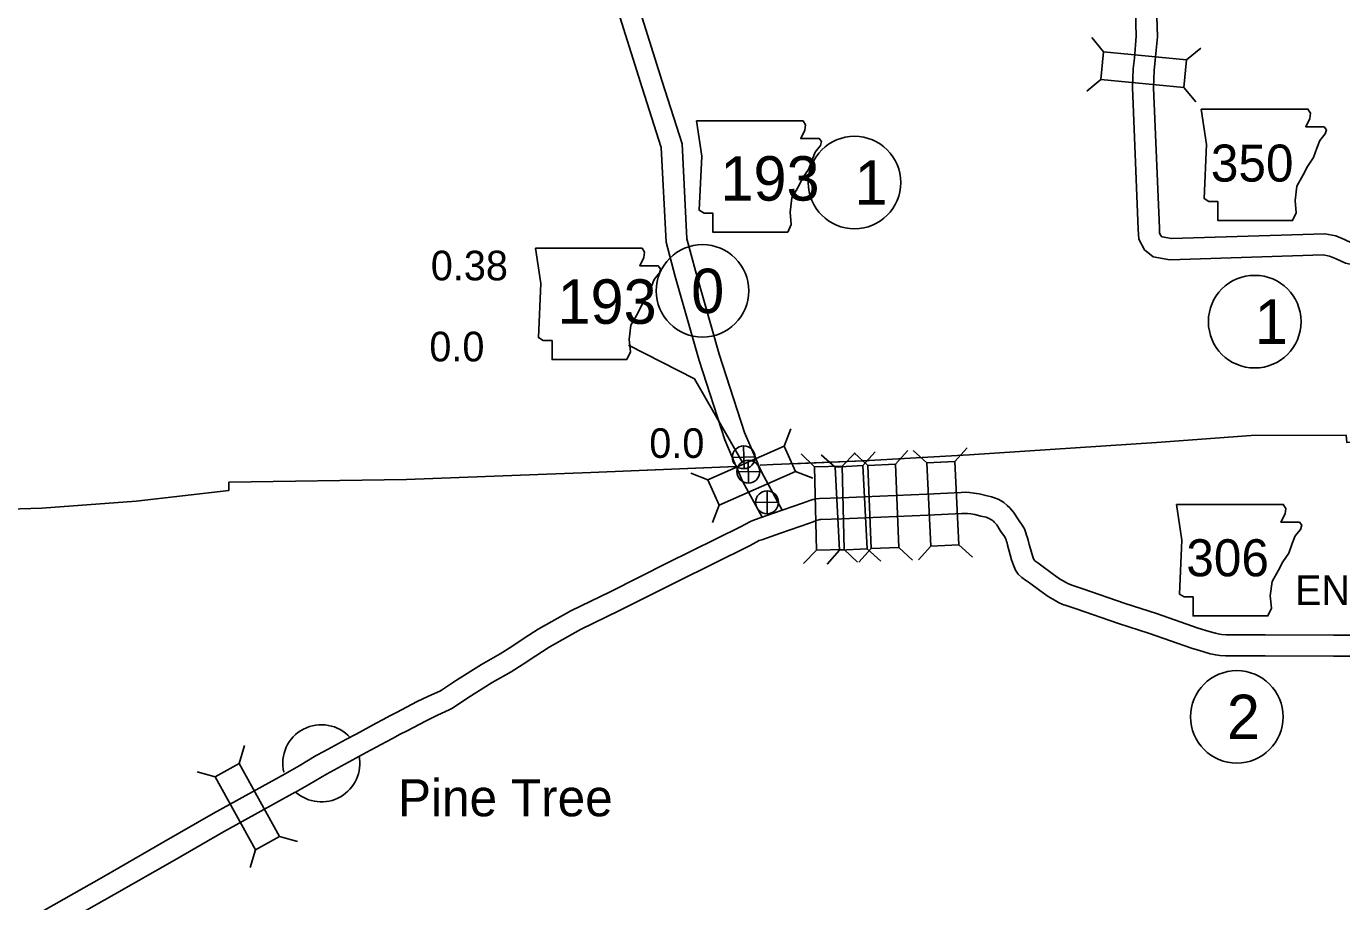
# Model space of a CAD drawing. Extents: x -939622 to -934222, y 1383701 to 1385301.
# Drawn here: x -935869.2 to -935813, y 1384370.6 to 1384408 of the extents above; entities that cross this region are included whole.
import ezdxf

# ---------------------------------------------------------------- set-up
doc = ezdxf.new("R2010")
doc.units = 0
for name, color, linetype in [('Level 10', 7, 'Continuous'), ('Level 2', 7, 'Continuous'), ('Level 20', 7, 'Continuous'), ('Level 21', 7, 'Continuous'), ('Level 24', 7, 'Continuous'), ('Level 25', 7, 'Continuous'), ('Level 26', 7, 'Continuous'), ('Level 27', 7, 'Continuous')]:
    doc.layers.add(name, color=color, linetype=linetype)

msp = doc.modelspace()

# ---------------------------------------------------------------- linework, layer by layer
at = {"layer": 'Level 10'}
for points in [[(-935845.61, 1384416.935), (-935845.262, 1384416.034), (-935844.523, 1384413.6), (-935842.042, 1384405.685), (-935841.189, 1384403.029), (-935840.986, 1384398.955), (-935840.616, 1384397.589), (-935839.605, 1384394.022), (-935838.528, 1384390.677), (-935837.986, 1384389.425), (-935837.923, 1384389.283)], [(-935821.986, 1384414.655), (-935821.946, 1384413.071), (-935821.83, 1384409.736), (-935821.771, 1384407.631), (-935821.854, 1384406.681), (-935821.898, 1384406.224), (-935821.939, 1384405.428), (-935821.684, 1384399.369), (-935821.658, 1384398.952), (-935821.413, 1384398.492), (-935821.05, 1384398.196), (-935820.331, 1384398.067), (-935813.78, 1384398.273), (-935813.502, 1384398.215), (-935813.22, 1384398.104), (-935812.819, 1384397.922), (-935812.492, 1384397.851), (-935806.384, 1384398.076), (-935804.981, 1384398.119), (-935801.523, 1384398.234)], [(-935821.086, 1384414.678), (-935821.047, 1384413.098), (-935820.93, 1384409.765), (-935820.87, 1384407.605), (-935820.958, 1384406.598), (-935821.001, 1384406.158), (-935821.038, 1384405.424), (-935820.785, 1384399.416), (-935820.772, 1384399.203), (-935820.703, 1384399.075), (-935820.662, 1384399.04), (-935820.265, 1384398.969), (-935813.702, 1384399.176), (-935813.244, 1384399.081), (-935812.868, 1384398.933), (-935812.534, 1384398.781), (-935812.411, 1384398.754), (-935806.415, 1384398.975), (-935805.01, 1384399.019), (-935801.576, 1384399.132)], [(-935845.268, 1384412.965), (-935842.899, 1384405.413), (-935842.082, 1384402.866), (-935841.88, 1384398.813), (-935841.484, 1384397.349), (-935840.467, 1384393.761), (-935839.371, 1384390.359), (-935838.89, 1384389.248)], [(-935838.87, 1384389.201), (-935838.811, 1384389.065), (-935838.604, 1384388.596), (-935837.773, 1384387.048)], [(-935837.92, 1384389.276), (-935837.795, 1384388.991), (-935836.916, 1384387.353)], [(-935811.3, 1384382.012), (-935813.331, 1384382.012), (-935816.258, 1384382.025), (-935817.577, 1384382.026), (-935817.931, 1384382.028), (-935818.116, 1384382.036), (-935818.211, 1384382.05), (-935818.381, 1384382.087), (-935818.659, 1384382.171), (-935819.122, 1384382.313), (-935820.913, 1384382.937), (-935822.249, 1384383.368), (-935824.051, 1384383.985), (-935824.351, 1384384.089), (-935824.486, 1384384.135), (-935824.6, 1384384.169), (-935824.691, 1384384.211), (-935824.798, 1384384.271), (-935825.05, 1384384.413), (-935825.369, 1384384.647), (-935825.805, 1384384.97), (-935825.987, 1384385.099), (-935826.107, 1384385.184), (-935826.128, 1384385.203), (-935826.132, 1384385.21), (-935826.177, 1384385.319), (-935826.242, 1384385.502), (-935826.298, 1384385.701), (-935826.356, 1384385.892), (-935826.398, 1384386.072), (-935826.432, 1384386.212), (-935826.459, 1384386.291), (-935826.487, 1384386.389), (-935826.554, 1384386.55), (-935826.645, 1384386.706), (-935826.782, 1384386.891), (-935826.811, 1384386.943), (-935827.016, 1384387.271), (-935827.109, 1384387.374), (-935827.178, 1384387.452), (-935827.288, 1384387.559), (-935827.439, 1384387.677), (-935827.554, 1384387.75), (-935827.676, 1384387.819), (-935827.832, 1384387.88), (-935827.959, 1384387.92), (-935828.208, 1384387.975), (-935828.492, 1384388.046), (-935828.713, 1384388.085), (-935828.905, 1384388.11), (-935829.095, 1384388.119), (-935829.265, 1384388.112), (-935830.724, 1384388.042), (-935833.409, 1384387.929)], [(-935833.414, 1384387.928), (-935834.392, 1384387.877), (-935835.311, 1384387.856), (-935835.449, 1384387.845), (-935835.596, 1384387.808), (-935835.736, 1384387.764), (-935835.89, 1384387.71), (-935836.049, 1384387.653), (-935837.279, 1384387.225), (-935838.095, 1384386.936), (-935838.268, 1384386.871), (-935838.689, 1384386.646), (-935841.817, 1384385.1), (-935844.274, 1384383.867), (-935845.952, 1384383.042), (-935847.351, 1384382.27), (-935847.94, 1384381.877), (-935848.471, 1384381.526), (-935848.967, 1384381.215), (-935849.774, 1384380.751), (-935850.84, 1384380.085), (-935851.485, 1384379.652), (-935851.553, 1384379.614), (-935852.031, 1384379.405), (-935852.548, 1384379.152), (-935853.382, 1384378.708), (-935853.663, 1384378.572), (-935854.008, 1384378.383), (-935854.271, 1384378.244), (-935855.124, 1384377.777), (-935855.569, 1384377.54), (-935856.506, 1384377.026), (-935856.835, 1384376.857), (-935857.571, 1384376.421), (-935858.172, 1384376.08)], [(-935833.366, 1384387.03), (-935834.358, 1384386.977), (-935835.267, 1384386.956), (-935835.303, 1384386.954), (-935835.351, 1384386.942), (-935835.453, 1384386.91), (-935835.588, 1384386.862), (-935835.748, 1384386.805), (-935836.981, 1384386.376), (-935837.786, 1384386.091), (-935837.895, 1384386.05), (-935838.277, 1384385.846), (-935841.416, 1384384.294), (-935843.874, 1384383.061), (-935845.536, 1384382.244), (-935846.883, 1384381.501), (-935847.442, 1384381.127), (-935847.984, 1384380.769), (-935848.503, 1384380.444), (-935849.311, 1384379.979), (-935850.351, 1384379.329), (-935851.012, 1384378.886), (-935851.149, 1384378.808), (-935851.653, 1384378.588), (-935852.139, 1384378.35), (-935852.975, 1384377.905), (-935853.252, 1384377.772), (-935853.581, 1384377.591), (-935853.844, 1384377.451), (-935854.696, 1384376.985), (-935855.141, 1384376.748), (-935856.084, 1384376.231), (-935856.399, 1384376.069), (-935857.119, 1384375.642), (-935857.729, 1384375.297)], [(-935811.306, 1384381.112), (-935813.333, 1384381.112), (-935816.26, 1384381.125), (-935817.58, 1384381.126), (-935817.956, 1384381.128), (-935818.203, 1384381.14), (-935818.372, 1384381.164), (-935818.606, 1384381.215), (-935818.921, 1384381.309), (-935819.403, 1384381.458), (-935821.199, 1384382.084), (-935822.533, 1384382.514), (-935824.343, 1384383.134), (-935824.643, 1384383.238), (-935824.763, 1384383.278), (-935824.915, 1384383.325), (-935825.097, 1384383.406), (-935825.241, 1384383.487), (-935825.539, 1384383.656), (-935825.902, 1384383.922), (-935826.333, 1384384.241), (-935826.507, 1384384.365), (-935826.67, 1384384.48), (-935826.816, 1384384.611), (-935826.932, 1384384.787), (-935827.018, 1384384.998), (-935827.1, 1384385.231), (-935827.161, 1384385.448), (-935827.225, 1384385.656), (-935827.274, 1384385.864), (-935827.297, 1384385.962), (-935827.317, 1384386.021), (-935827.337, 1384386.09), (-935827.361, 1384386.147), (-935827.398, 1384386.21), (-935827.538, 1384386.4), (-935827.585, 1384386.483), (-935827.737, 1384386.727), (-935827.78, 1384386.774), (-935827.83, 1384386.831), (-935827.881, 1384386.88), (-935827.958, 1384386.941), (-935828.015, 1384386.976), (-935828.063, 1384387.004), (-935828.133, 1384387.031), (-935828.193, 1384387.05), (-935828.414, 1384387.099), (-935828.68, 1384387.165), (-935828.851, 1384387.196), (-935828.983, 1384387.213), (-935829.099, 1384387.218), (-935829.228, 1384387.213), (-935830.684, 1384387.143), (-935833.371, 1384387.029)], [(-935888.64, 1384359.352), (-935883.543, 1384362.105), (-935879.929, 1384364.074), (-935876.728, 1384365.752), (-935875.493, 1384366.335), (-935874.394, 1384366.906), (-935873.064, 1384367.643), (-935870.896, 1384368.849), (-935868.917, 1384369.994), (-935865.924, 1384371.693), (-935863.349, 1384373.166), (-935861.241, 1384374.383), (-935858.168, 1384376.082)], [(-935888.212, 1384358.56), (-935883.114, 1384361.314), (-935879.505, 1384363.281), (-935876.327, 1384364.946), (-935875.093, 1384365.528), (-935873.969, 1384366.112), (-935872.627, 1384366.856), (-935870.452, 1384368.066), (-935868.469, 1384369.214), (-935865.479, 1384370.911), (-935862.901, 1384372.386), (-935860.798, 1384373.599), (-935857.733, 1384375.295)]]:
    msp.add_lwpolyline(points, dxfattribs=at)
at = {"layer": 'Level 2'}
for points in [[(-935833.448, 1384389.468), (-935828.917, 1384389.721), (-935820.908, 1384390.245), (-935816.851, 1384390.541), (-935812.789, 1384390.557), (-935812.77, 1384390.25), (-935804.73, 1384390.496), (-935801.229, 1384390.603)], [(-935833.448, 1384389.468), (-935828.917, 1384389.721), (-935820.908, 1384390.245), (-935816.851, 1384390.541), (-935812.789, 1384390.557), (-935812.77, 1384390.25), (-935804.73, 1384390.496), (-935801.242, 1384390.602)], [(-935889.431, 1384386.803), (-935884.72, 1384386.989), (-935876.63, 1384387.204), (-935868.574, 1384387.438), (-935864.54, 1384387.733), (-935860.57, 1384388.2), (-935860.569, 1384388.546), (-935852.976, 1384388.673), (-935845.099, 1384388.972), (-935838.877, 1384389.226)], [(-935889.431, 1384386.803), (-935884.72, 1384386.989), (-935876.63, 1384387.204), (-935868.574, 1384387.438), (-935864.54, 1384387.733), (-935860.57, 1384388.2), (-935860.569, 1384388.546), (-935852.976, 1384388.673), (-935845.099, 1384388.972), (-935838.891, 1384389.225)], [(-935837.86, 1384389.274), (-935837.293, 1384389.304), (-935833.448, 1384389.468)], [(-935836.459, 1384389.34), (-935833.448, 1384389.468)]]:
    msp.add_lwpolyline(points, dxfattribs=at)
at = {"layer": 'Level 20'}
for p, q in [((-935823.166, 1384406.955), (-935823.669, 1384407.567)), ((-935819.618, 1384406.609), (-935819.007, 1384407.112)), ((-935823.281, 1384405.773), (-935823.892, 1384405.27)), ((-935819.734, 1384405.427), (-935819.231, 1384404.815)), ((-935836.824, 1384390.092), (-935836.537, 1384390.83)), ((-935835.53, 1384389.211), (-935836.103, 1384389.758)), ((-935834.653, 1384389.197), (-935835.241, 1384389.727)), ((-935834.342, 1384389.238), (-935833.795, 1384389.811)), ((-935833.255, 1384389.268), (-935833.839, 1384389.804)), ((-935833.466, 1384389.259), (-935832.937, 1384389.848)), ((-935832.068, 1384389.319), (-935831.533, 1384389.902)), ((-935830.723, 1384389.376), (-935831.309, 1384389.909)), ((-935829.536, 1384389.433), (-935829.004, 1384390.019)), ((-935834.342, 1384389.238), (-935835.53, 1384389.211)), ((-935835.53, 1384389.211), (-935835.448, 1384385.648)), ((-935834.26, 1384385.675), (-935834.342, 1384389.238)), ((-935840.086, 1384388.656), (-935840.824, 1384388.943)), ((-935836.346, 1384389.005), (-935835.607, 1384388.718)), ((-935839.607, 1384387.569), (-935839.894, 1384386.831)), ((-935831.918, 1384385.758), (-935831.334, 1384385.222)), ((-935830.552, 1384385.816), (-935831.084, 1384385.23)), ((-935829.365, 1384385.873), (-935828.779, 1384385.341)), ((-935835.448, 1384385.648), (-935835.995, 1384385.075)), ((-935835.448, 1384385.648), (-935834.26, 1384385.675)), ((-935834.465, 1384385.638), (-935834.995, 1384385.049)), ((-935834.26, 1384385.675), (-935833.687, 1384385.128)), ((-935833.104, 1384385.708), (-935833.64, 1384385.124)), ((-935833.279, 1384385.7), (-935832.69, 1384385.171)), ((-935860.127, 1384376.521), (-935859.908, 1384377.282)), ((-935861.166, 1384375.946), (-935861.928, 1384376.165)), ((-935858.402, 1384373.403), (-935857.641, 1384373.183)), ((-935859.442, 1384372.828), (-935859.661, 1384372.067))]:
    msp.add_line(p, q, dxfattribs=at)
for points in [[(-935819.618, 1384406.609), (-935823.166, 1384406.955), (-935823.281, 1384405.773), (-935819.734, 1384405.427)], [(-935839.607, 1384387.569), (-935836.346, 1384389.005), (-935836.824, 1384390.092), (-935840.086, 1384388.656)], [(-935833.279, 1384385.7), (-935833.466, 1384389.259), (-935834.653, 1384389.197), (-935834.465, 1384385.638)], [(-935833.255, 1384389.268), (-935833.104, 1384385.708), (-935831.918, 1384385.758), (-935832.068, 1384389.319)], [(-935829.365, 1384385.873), (-935829.536, 1384389.433), (-935830.723, 1384389.376), (-935830.552, 1384385.816)], [(-935858.402, 1384373.403), (-935860.127, 1384376.521), (-935861.166, 1384375.946), (-935859.442, 1384372.828)]]:
    msp.add_lwpolyline(points, close=True, dxfattribs=at)
at = {"layer": 'Level 21'}
for points in [[(-935818.993, 1384404.511), (-935818.765, 1384402.989), (-935818.866, 1384400.68), (-935818.663, 1384400.553), (-935818.282, 1384400.553), (-935818.282, 1384399.741), (-935815.085, 1384399.741), (-935814.933, 1384400.071), (-935814.983, 1384400.603), (-935814.907, 1384401.212), (-935814.628, 1384401.695), (-935814.451, 1384402.05), (-935814.197, 1384402.431), (-935814.045, 1384402.837), (-935813.918, 1384403.166), (-935813.689, 1384403.446), (-935813.639, 1384403.623), (-935813.74, 1384403.75), (-935814.527, 1384403.75), (-935814.349, 1384404.105), (-935814.324, 1384404.334), (-935814.429, 1384404.509)], [(-935840.583, 1384404.012), (-935840.355, 1384402.489), (-935840.456, 1384400.18), (-935840.253, 1384400.053), (-935839.873, 1384400.053), (-935839.873, 1384399.241), (-935836.675, 1384399.241), (-935836.523, 1384399.571), (-935836.574, 1384400.104), (-935836.497, 1384400.713), (-935836.218, 1384401.195), (-935836.041, 1384401.55), (-935835.787, 1384401.931), (-935835.635, 1384402.337), (-935835.508, 1384402.667), (-935835.279, 1384402.946), (-935835.229, 1384403.124), (-935835.33, 1384403.25), (-935836.117, 1384403.25), (-935835.939, 1384403.606), (-935835.914, 1384403.834), (-935836.019, 1384404.009)], [(-935847.467, 1384398.565), (-935847.238, 1384397.043), (-935847.34, 1384394.733), (-935847.137, 1384394.607), (-935846.756, 1384394.607), (-935846.756, 1384393.794), (-935843.558, 1384393.794), (-935843.406, 1384394.124), (-935843.457, 1384394.657), (-935843.381, 1384395.266), (-935843.102, 1384395.748), (-935842.924, 1384396.104), (-935842.67, 1384396.484), (-935842.518, 1384396.89), (-935842.391, 1384397.22), (-935842.163, 1384397.499), (-935842.112, 1384397.677), (-935842.214, 1384397.804), (-935843, 1384397.804), (-935842.823, 1384398.159), (-935842.797, 1384398.388), (-935842.902, 1384398.563)], [(-935820.051, 1384387.599), (-935819.822, 1384386.077), (-935819.924, 1384383.767), (-935819.721, 1384383.641), (-935819.34, 1384383.641), (-935819.34, 1384382.828), (-935816.143, 1384382.828), (-935815.99, 1384383.158), (-935816.041, 1384383.691), (-935815.965, 1384384.3), (-935815.686, 1384384.783), (-935815.508, 1384385.138), (-935815.254, 1384385.518), (-935815.102, 1384385.924), (-935814.975, 1384386.254), (-935814.747, 1384386.534), (-935814.696, 1384386.711), (-935814.798, 1384386.838), (-935815.584, 1384386.838), (-935815.407, 1384387.193), (-935815.381, 1384387.422), (-935815.486, 1384387.597)]]:
    msp.add_lwpolyline(points, close=True, dxfattribs=at)
msp.add_lwpolyline([(-935838.63, 1384389.42), (-935840.669, 1384392.97), (-935843.489, 1384394.405)], dxfattribs=at)
at = {"layer": 'Level 24'}
for start, end in [(41.6582, 193.4729), (228.2945, 11.2521)]:
    msp.add_arc((-935856.621, 1384376.528), 1.65, start, end, dxfattribs=at)
at = {"layer": 'Level 26'}
for p, q in [((-935838.545, 1384389.13), (-935838.568, 1384390.106)), ((-935839.045, 1384389.607), (-935838.068, 1384389.629)), ((-935838.356, 1384388.515), (-935838.361, 1384389.491)), ((-935838.847, 1384389), (-935837.87, 1384389.006)), ((-935837.556, 1384387.201), (-935837.561, 1384388.178)), ((-935838.047, 1384387.687), (-935837.07, 1384387.692))]:
    msp.add_line(p, q, dxfattribs=at)
for centre in [(-935838.556, 1384389.618), (-935838.358, 1384389.003), (-935837.559, 1384387.689)]:
    msp.add_circle(centre, 0.488, dxfattribs=at)
at = {"layer": 'Level 27'}
for centre in [(-935833.819, 1384401.366), (-935840.319, 1384396.733), (-935816.707, 1384395.417), (-935817.473, 1384378.513)]:
    msp.add_circle(centre, 1.98, dxfattribs=at)

# ---------------------------------------------------------------- texts
at = {"layer": 'Level 21'}
for s, height, p in [('350', 1.584, (-935818.582, 1384401.408)), ('193', 1.9008, (-935839.555, 1384400.593)), ('193', 1.9008, (-935846.523, 1384395.326)), ('306', 1.584, (-935819.632, 1384384.526))]:
    msp.add_text(s, height=height, dxfattribs=at).set_placement(p)
at = {"layer": 'Level 24'}
msp.add_text('Pine Tree', height=1.584, dxfattribs=at).set_placement((-935853.342, 1384374.263))
at = {"layer": 'Level 25'}
for s, p in [('0.38', (-935851.939, 1384397.184)), ('0.0', (-935852, 1384393.719)), ('0.0', (-935842.595, 1384389.589)), ('END', (-935814.985, 1384383.297))]:
    msp.add_text(s, height=1.2672, dxfattribs=at).set_placement(p)
at = {"layer": 'Level 27'}
for s, p in [('1', (-935833.819, 1384400.416)), ('0', (-935840.804, 1384395.782)), ('1', (-935816.707, 1384394.466)), ('2', (-935817.898, 1384377.562))]:
    msp.add_text(s, height=1.901, dxfattribs=at).set_placement(p)

doc.saveas('drawing.dxf')
